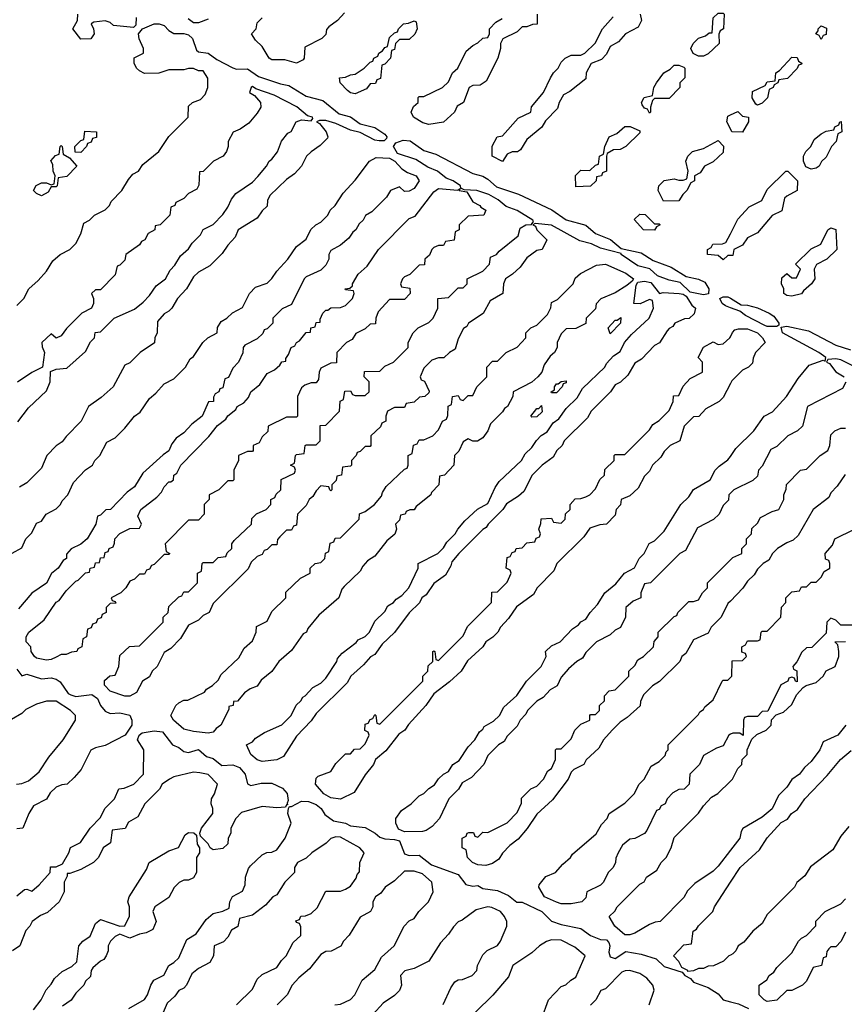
# Model space of a CAD drawing. Header units: inches. Extents: x 2701323 to 2964515, y 494916 to 722124.
# Tile 556 of 656: x 2867101 to 2870465, y 683432 to 687447. Entities that reach past the tile are written whole.
import ezdxf

# ---------------------------------------------------------------- set-up
doc = ezdxf.new("R2010")
doc.units = ezdxf.units.IN
doc.header["$MEASUREMENT"] = 0
doc.layers.add('C8668', color=7, linetype='Continuous')
doc.layers.add('C8678', color=7, linetype='Continuous')

msp = doc.modelspace()

# ---------------------------------------------------------------- linework, layer by layer
at = {"layer": 'C8668', "color": 2, "elevation": 2}
for points in [[(2867576.1, 687456.1), (2867574.8, 687425.2), (2867565.4, 687414.6), (2867483.1, 687423.1), (2867470, 687435.3), (2867450, 687442), (2867402.8, 687437.2), (2867392, 687430), (2867402, 687410), (2867404.7, 687390), (2867391.2, 687368.9), (2867350, 687368), (2867318, 687410), (2867336.4, 687443.6), (2867338, 687470)], [(2867870, 687448.7), (2867830, 687434), (2867810, 687434), (2867788.7, 687450)], [(2868425.4, 687474.6), (2868396.9, 687443.1), (2868362, 687418), (2868352.7, 687407.3), (2868350, 687386), (2868334, 687370), (2868264.7, 687335.3), (2868262, 687290), (2868256.9, 687283.1), (2868230.8, 687269.2), (2868183.1, 687283.1), (2868130, 687282.7), (2868119, 687290), (2868090, 687338), (2868063.1, 687363.1), (2868046, 687390), (2868066, 687410), (2868070, 687434), (2868090, 687454)], [(2869212, 687470), (2869211.2, 687428.9), (2869192.7, 687427.3), (2869170, 687418), (2869150, 687418), (2869130, 687398), (2869071.6, 687368.4), (2869062, 687350), (2869062, 687330), (2869052, 687290), (2869003.6, 687196.4), (2868979.6, 687180.4), (2868950, 687178), (2868934, 687170), (2868911.3, 687108.7), (2868885.4, 687094.6), (2868874, 687070), (2868830, 687028.7), (2868770, 687019), (2868746, 687026), (2868708, 687050), (2868698, 687070), (2868707.3, 687092.7), (2868726, 687110), (2868726, 687130), (2868730, 687134), (2868750, 687134), (2868826, 687170), (2868850, 687194), (2868866, 687230), (2868888, 687250), (2868922, 687318), (2868950, 687342), (2868970, 687352), (2868990, 687372), (2869010, 687374), (2869018, 687390), (2869018, 687410), (2869043.1, 687436.9), (2869068.4, 687451.6)], [(2869632, 687470), (2869636.9, 687443.1), (2869623.6, 687416.4), (2869572, 687390), (2869543.6, 687356.4), (2869510, 687338), (2869494, 687306), (2869474.8, 687285.2), (2869431.6, 687268.4), (2869412, 687230), (2869410, 687206), (2869345.4, 687154.6), (2869319.6, 687140.4), (2869302, 687110), (2869295.3, 687084.7), (2869245.4, 687034.6), (2869231.2, 687008.9), (2869170, 686958), (2869143.6, 686916.4), (2869131.6, 686908.4), (2869110, 686908), (2869090, 686898), (2869070, 686869), (2869028.7, 686890), (2869028.8, 686931.1), (2869048, 686970), (2869070, 686974), (2869134.6, 687045.4), (2869186, 687070), (2869188.4, 687091.6), (2869238, 687150), (2869266, 687210), (2869278, 687230), (2869298, 687250), (2869310, 687274), (2869326, 687290), (2869350, 687302), (2869390, 687302), (2869406, 687310), (2869448.4, 687351.6), (2869478, 687410), (2869522, 687458)], [(2867090, 686282), (2867118, 686310), (2867138, 686350), (2867176.5, 686383.5), (2867210, 686422), (2867236.4, 686463.6), (2867266, 686490), (2867306, 686510), (2867330, 686534), (2867350, 686574), (2867363.1, 686616.9), (2867386, 686630), (2867406, 686650), (2867450, 686672), (2867468, 686690), (2867474.6, 686705.4), (2867518, 686750), (2867544.7, 686795.3), (2867563.1, 686816.9), (2867586, 686830), (2867603.1, 686856.9), (2867668, 686910), (2867708.8, 686971.1), (2867788, 687050), (2867790, 687094), (2867806, 687110), (2867838, 687122), (2867858, 687142), (2867868.7, 687170), (2867868, 687208), (2867850, 687238), (2867830, 687238), (2867810, 687248), (2867790, 687248), (2867770, 687242), (2867710, 687242), (2867668.4, 687228.4), (2867610, 687228), (2867590, 687238), (2867578, 687250), (2867568, 687270), (2867568.4, 687291.6), (2867606, 687310), (2867606, 687330), (2867588.4, 687368.4), (2867586, 687390), (2867602, 687410), (2867650, 687430.4), (2867670, 687430.4), (2867690, 687423), (2867710, 687402.8), (2867730, 687390.6), (2867770.5, 687390.5), (2867790, 687385.5), (2867805.5, 687370), (2867822.5, 687322.5), (2867830, 687316), (2867870.3, 687310.3), (2867905.2, 687285.2), (2867970, 687250.5), (2867985.8, 687245.8), (2868030, 687246.4), (2868075.8, 687215.8), (2868165.1, 687185.1), (2868198.8, 687178.9), (2868270, 687135.8), (2868337.2, 687117.2), (2868403.7, 687063.7), (2868450.3, 687050.3), (2868490, 687023), (2868550, 687007.7), (2868590, 686980.7), (2868599.1, 686970), (2868597.5, 686962.5), (2868587.1, 686952.9), (2868567.5, 686952.5), (2868550, 686955.6), (2868490, 686986.6), (2868450, 686997), (2868390, 687023.7), (2868350, 687036), (2868323.5, 687036.5), (2868312, 687030), (2868323.5, 687023.5), (2868351, 686990), (2868358, 686970), (2868356, 686964), (2868326.4, 686933.6), (2868290, 686908.7), (2868271.3, 686890), (2868250.9, 686849.1), (2868222, 686818), (2868190, 686795.3), (2868122, 686730), (2868112, 686710), (2868110, 686686), (2868090, 686668), (2868070, 686638), (2867992, 686590), (2867979.8, 686560.2), (2867950, 686528), (2867926.4, 686493.6), (2867876.9, 686443.1), (2867830, 686418), (2867810, 686398), (2867782, 686350), (2867744.7, 686310), (2867722, 686270), (2867710, 686258), (2867690, 686248), (2867663.6, 686216.4), (2867662, 686170), (2867652, 686150), (2867651.2, 686128.9), (2867592, 686090), (2867550, 686048), (2867530, 686038), (2867482, 685950), (2867433.7, 685906.3), (2867382, 685870), (2867352, 685810), (2867290, 685748), (2867274.8, 685725.2), (2867250, 685708.7), (2867211.3, 685670), (2867190, 685618), (2867130, 685558), (2867099.6, 685540.4)], [(2867092.9, 685807.1), (2867136.4, 685863.6), (2867210, 685934), (2867226, 685970), (2867227.3, 686012.7), (2867250, 686022), (2867293.6, 686026.4), (2867370, 686094), (2867390, 686134), (2867406, 686150), (2867408.8, 686171.1), (2867430, 686174), (2867486, 686230), (2867570, 686266), (2867604.7, 686295.3), (2867630, 686322), (2867658, 686362), (2867695.3, 686390), (2867714.6, 686425.4), (2867733.6, 686446.4), (2867756.4, 686483.6), (2867790, 686512), (2867804, 686536), (2867838, 686570), (2867848.8, 686591.1), (2867890, 686612), (2867930, 686652), (2867950, 686682), (2867964.7, 686715.3), (2867982, 686738), (2868050, 686784.7), (2868072.9, 686807.1), (2868108, 686850), (2868118, 686870), (2868130, 686878), (2868152.5, 686907.5), (2868168.4, 686951.6), (2868195.3, 686984.7), (2868208.4, 686991.6), (2868228.8, 687031.1), (2868250, 687038), (2868290, 687034), (2868296.4, 687043.6), (2868295.3, 687050), (2868275.1, 687055.1), (2868231.3, 687091.3), (2868139.4, 687139.4), (2868064.7, 687164.7), (2868050, 687174), (2868044.7, 687170), (2868038, 687150), (2868058.5, 687138.5), (2868082.8, 687110), (2868084.7, 687090), (2868070, 687066), (2868035.3, 687024.7), (2867999.8, 687000.2), (2867971.6, 686988.4), (2867951.3, 686950), (2867951.3, 686930), (2867944.7, 686910), (2867931.3, 686890), (2867892, 686870), (2867850, 686828), (2867834, 686826), (2867831.6, 686771.6), (2867823.6, 686756.4), (2867790, 686738), (2867770, 686718), (2867738, 686702), (2867734, 686690), (2867718, 686682), (2867714, 686650), (2867674, 686610), (2867654, 686606), (2867652, 686590), (2867625.4, 686574.6), (2867611.3, 686550), (2867598, 686542), (2867590, 686528.7), (2867534, 686490), (2867530, 686466), (2867510, 686446), (2867498, 686442), (2867490, 686406), (2867430, 686346), (2867410, 686346), (2867394, 686330), (2867402, 686310), (2867402, 686290), (2867394, 686270), (2867354, 686250), (2867291.6, 686188.4), (2867270, 686158), (2867250, 686148), (2867230, 686166), (2867192, 686130), (2867192.7, 686112.7), (2867202, 686090), (2867194, 686030), (2867150, 686008), (2867091.6, 685968.4)], [(2870000, 687002), (2869986, 687030), (2869990, 687054), (2870000, 687058.5)], [(2867070, 685272), (2867110, 685294), (2867126, 685330), (2867150, 685354), (2867170, 685394), (2867190, 685402), (2867208.8, 685431.1), (2867250, 685452), (2867268, 685470), (2867274.6, 685485.4), (2867298, 685510), (2867320.2, 685559.8), (2867370, 685612), (2867398, 685630), (2867408, 685650), (2867428, 685670), (2867456.4, 685723.6), (2867490, 685742), (2867530, 685782), (2867569.3, 685830.7), (2867592.9, 685847.1), (2867630, 685902), (2867656.5, 685923.5), (2867690, 685962), (2867730, 685982), (2867778, 686030), (2867796.4, 686063.6), (2867810, 686074), (2867848, 686130), (2867868, 686150), (2867906, 686170), (2867908.4, 686191.6), (2867923.1, 686216.9), (2867946, 686230), (2867968.4, 686251.6), (2868010, 686274), (2868038, 686330), (2868063.1, 686356.9), (2868110, 686372), (2868130, 686392), (2868150, 686422), (2868195.3, 686470), (2868230, 686522), (2868270, 686552), (2868288.8, 686591.1), (2868308.8, 686611.1), (2868330, 686622), (2868358, 686650), (2868368, 686670), (2868388, 686690), (2868420.2, 686739.8), (2868470, 686792), (2868528, 686870), (2868555.5, 686884.5), (2868610, 686882), (2868630.7, 686870.7), (2868659.3, 686839.3), (2868683.5, 686823.5), (2868718, 686810), (2868730.8, 686790), (2868710, 686758), (2868690, 686748), (2868670, 686746), (2868650, 686766), (2868614, 686750), (2868596.9, 686723.1), (2868536.9, 686663.1), (2868511.6, 686648.4), (2868502, 686630), (2868485.4, 686614.6), (2868472, 686590), (2868459.6, 686580.4), (2868443.6, 686556.4), (2868410, 686528), (2868370, 686506), (2868362, 686490), (2868362, 686470), (2868350, 686446), (2868330, 686426), (2868270, 686398), (2868262, 686390), (2868210, 686286), (2868172, 686268), (2868134, 686230), (2868134, 686210), (2868110, 686186), (2868098, 686182), (2868092.7, 686167.3), (2868070, 686146), (2868019.6, 686120.4), (2868012, 686110), (2868011.6, 686088.4), (2867994, 686050), (2867970, 686026), (2867952.7, 685987.3), (2867938, 685982), (2867930, 685946), (2867918, 685942), (2867914, 685930), (2867898, 685922), (2867892, 685908), (2867891.3, 685890), (2867871.6, 685888.4), (2867844.7, 685830), (2867802.8, 685797.2), (2867770, 685762), (2867739.6, 685740.4), (2867722, 685718), (2867710, 685689), (2867686.8, 685673.2), (2867602.8, 685597.2), (2867570, 685542), (2867539.6, 685520.4), (2867472, 685450), (2867452, 685448), (2867430, 685426), (2867418, 685422), (2867412, 685390), (2867376, 685330), (2867350, 685309), (2867311.3, 685288.7), (2867292, 685268), (2867291.3, 685250), (2867278, 685242), (2867258, 685210), (2867230.9, 685189.1), (2867210, 685148.7), (2867150.8, 685109.2), (2867096, 685044)], [(2870000, 686486), (2869990, 686486), (2869970, 686468), (2869950, 686486), (2869906, 686490), (2869906, 686510), (2869922, 686518), (2869928.4, 686531.6), (2869967.3, 686532.7), (2869982, 686538), (2870000, 686574)], [(2870000, 686272.2), (2869979.6, 686279.6), (2869966, 686290), (2869957.2, 686310), (2869970, 686316.4), (2869990, 686317), (2870000, 686310.8)], [(2870000, 685964.1), (2869970, 685906), (2869954, 685890), (2869899.6, 685860.4), (2869871.3, 685828.7), (2869850, 685828), (2869812, 685790), (2869794, 685730), (2869754, 685710), (2869730, 685686), (2869716.9, 685663.1), (2869682, 685630), (2869670, 685606), (2869650, 685586), (2869623.6, 685536.4), (2869590, 685506), (2869554, 685490), (2869551.6, 685468.4), (2869534, 685450), (2869530, 685426), (2869494, 685390), (2869467.3, 685387.3), (2869427.1, 685372.9), (2869402, 685338), (2869292, 685230), (2869279.8, 685200.2), (2869212, 685130), (2869196.9, 685103.1), (2869127.1, 685052.9), (2869095.3, 685004.7), (2869062, 684970), (2869052, 684950), (2869030.9, 684929.1), (2869002, 684910), (2868990.7, 684889.3), (2868927.1, 684832.9), (2868902, 684790), (2868853.7, 684746.3), (2868790, 684698), (2868758, 684650), (2868686.8, 684573.2), (2868672, 684550), (2868647.1, 684532.9), (2868594.4, 684465.6), (2868552, 684430), (2868544.7, 684410), (2868510, 684368), (2868464.7, 684295.3), (2868410, 684269), (2868370, 684274), (2868342, 684290), (2868308, 684330), (2868310, 684354), (2868318, 684362), (2868370, 684382), (2868390, 684414), (2868430, 684454), (2868450, 684454), (2868467.3, 684472.7), (2868490, 684474), (2868510, 684494), (2868526, 684530), (2868522, 684542), (2868508.4, 684548.4), (2868510, 684574), (2868522, 684578), (2868530, 684594), (2868542, 684598), (2868550, 684614), (2868554, 684610), (2868558, 684578), (2868570, 684574), (2868746, 684750), (2868746, 684770), (2868766, 684790), (2868767.3, 684812.7), (2868786, 684830), (2868786, 684870), (2868790, 684874), (2868794, 684870), (2868798, 684838), (2868810, 684834), (2868910, 684934), (2868927.3, 684972.7), (2869026, 685070), (2869027.3, 685112.7), (2869050, 685114), (2869090, 685154), (2869106, 685190), (2869102, 685202), (2869086, 685210), (2869090, 685254), (2869102, 685258), (2869110, 685274), (2869122, 685278), (2869126, 685290), (2869150, 685294), (2869170, 685314), (2869202, 685318), (2869207.3, 685332.7), (2869222, 685338), (2869226, 685350), (2869218, 685370), (2869227.3, 685392.7), (2869228.8, 685411.1), (2869270, 685414), (2869278, 685398), (2869310, 685394), (2869326, 685410), (2869327.3, 685432.7), (2869346, 685450), (2869346, 685470), (2869367.3, 685492.7), (2869390, 685494), (2869410, 685502), (2869426, 685510), (2869450, 685534), (2869467.3, 685572.7), (2869486, 685590), (2869487.3, 685612.7), (2869526, 685650), (2869526, 685670), (2869530, 685674), (2869570, 685674), (2869670, 685774), (2869683.1, 685796.9), (2869710, 685812), (2869750, 685854), (2869766, 685890), (2869767.3, 685912.7), (2869790, 685914), (2869807.3, 685952.7), (2869836.4, 685983.6), (2869886, 686010), (2869886, 686050), (2869868, 686070), (2869890, 686112), (2869930, 686134), (2869950, 686122), (2869970, 686124.7), (2869998, 686150), (2870000, 686154.4)], [(2870000, 685516), (2869994, 685510), (2869991.6, 685488.4), (2869970, 685466), (2869954, 685430), (2869931.6, 685408.4), (2869865.4, 685374.6), (2869816.9, 685283.1), (2869794, 685270), (2869674, 685150), (2869650, 685146), (2869634, 685110), (2869634, 685090), (2869603.6, 685076.4), (2869574, 685050), (2869572, 685010), (2869551.2, 684968.9), (2869530, 684958), (2869510, 684938), (2869454, 684910), (2869410, 684866), (2869396.9, 684843.1), (2869374, 684830), (2869339.6, 684800.4), (2869310, 684766), (2869294, 684730), (2869265.4, 684714.6), (2869236.9, 684683.1), (2869210, 684668), (2869172, 684630), (2869165.4, 684614.6), (2869142, 684590), (2869130, 684566), (2869090, 684526), (2869076.9, 684503.1), (2869054, 684490), (2869010, 684446), (2868994, 684410), (2868943.6, 684356.4), (2868905.4, 684334.6), (2868891.2, 684308.9), (2868852, 684270), (2868814, 684190), (2868783.6, 684156.4), (2868759.6, 684140.4), (2868743.6, 684136.4), (2868670, 684135.3), (2868646.3, 684146.3), (2868635.3, 684170), (2868635.3, 684190), (2868658, 684222), (2868698, 684250), (2868730, 684282), (2868750, 684292), (2868770, 684312), (2868793.2, 684326.8), (2868810, 684352), (2868829.1, 684370.9), (2868850, 684382), (2868868, 684410), (2868893.2, 684426.8), (2868930, 684482), (2868958, 684510), (2868976.4, 684543.6), (2868990, 684554), (2868995.3, 684564.7), (2869033.6, 684586.4), (2869058, 684610), (2869076.4, 684643.6), (2869128.4, 684691.6), (2869168, 684750), (2869228, 684810), (2869248, 684850), (2869246, 684870), (2869270, 684894), (2869306, 684910), (2869356.4, 684963.6), (2869380.4, 684979.6), (2869390, 684992), (2869410, 685002), (2869428, 685030), (2869458, 685062), (2869488, 685110), (2869533.2, 685146.8), (2869568, 685190), (2869608.4, 685211.6), (2869628, 685250), (2869648, 685270), (2869669, 685311), (2869690, 685322), (2869730, 685362), (2869798, 685470), (2869830, 685502), (2869849.2, 685530.8), (2869918, 685570), (2869938, 685610), (2869953.6, 685626.4), (2869990, 685652), (2870000, 685666.4)], [(2870000, 685076.2), (2869990, 685066), (2869962, 685010), (2869922, 684970), (2869910, 684946), (2869850, 684918), (2869818, 684862), (2869802, 684850), (2869794, 684830), (2869711.2, 684748.9), (2869682, 684730), (2869645.4, 684694.6), (2869632.7, 684667.3), (2869631.3, 684648.7), (2869578.8, 684601.2), (2869550, 684582), (2869518, 684550), (2869482, 684510), (2869463.6, 684476.4), (2869411.6, 684428.4), (2869402, 684410), (2869362, 684390), (2869350, 684378), (2869338, 684350), (2869274.8, 684265.2), (2869210, 684208), (2869170.9, 684149.1), (2869134.4, 684105.6), (2869099.8, 684080.2), (2869070, 684048), (2869056, 684024), (2869030, 684006), (2869002, 683998), (2868970, 684001.2), (2868948.7, 684010), (2868928, 684030), (2868922, 684062), (2868906, 684070), (2868906, 684110), (2868922, 684118), (2868926, 684130), (2868932.7, 684132.7), (2868952.7, 684132.7), (2868958, 684118), (2868970, 684114), (2868990, 684134), (2869010, 684132), (2869090, 684172), (2869130, 684214), (2869147.3, 684252.7), (2869148, 684272), (2869186, 684310), (2869210, 684322), (2869238, 684350), (2869255.3, 684384.7), (2869270, 684394), (2869286, 684430), (2869286, 684470), (2869290, 684474), (2869310, 684474), (2869350, 684514), (2869366, 684550), (2869390, 684574), (2869426, 684590), (2869426, 684610), (2869430, 684614), (2869450, 684614), (2869466, 684630), (2869466, 684650), (2869486, 684670), (2869486, 684690), (2869506, 684710), (2869530, 684714), (2869586, 684770), (2869586, 684790), (2869610, 684814), (2869623.1, 684836.9), (2869646, 684850), (2869686, 684890), (2869688.4, 684911.6), (2869706, 684930), (2869706, 684950), (2869770, 685014), (2869782, 685018), (2869786, 685030), (2869830, 685074), (2869850, 685074), (2869870, 685082), (2869886, 685110), (2869906, 685130), (2869906, 685150), (2870000, 685244)], [(2867090, 684798), (2867110, 684771), (2867130, 684778.8), (2867190, 684759.1), (2867230, 684763), (2867250, 684758), (2867266.7, 684746.7), (2867299.1, 684699.1), (2867310, 684693.4), (2867330, 684687.3), (2867395.2, 684695.2), (2867418.4, 684678.4), (2867430.7, 684650), (2867450, 684626.8), (2867470, 684617.3), (2867510, 684620.5), (2867550.5, 684610.5), (2867559.1, 684590), (2867558.8, 684570), (2867531.2, 684528.9), (2867450, 684488), (2867410, 684478), (2867391.6, 684468.4), (2867351.3, 684390), (2867323.6, 684356.4), (2867294, 684330), (2867272.7, 684327.3), (2867250, 684318), (2867225.4, 684294.6), (2867210, 684268), (2867158, 684242), (2867138, 684210), (2867114, 684150), (2867090, 684148)], [(2870000, 684533), (2869994, 684530), (2869970, 684486), (2869943.6, 684476.4), (2869890, 684446), (2869874, 684410), (2869834, 684370), (2869832, 684330), (2869810.9, 684309.1), (2869790, 684308), (2869765.4, 684294.6), (2869742, 684270), (2869734, 684250), (2869718, 684242), (2869710, 684226), (2869698, 684222), (2869659.8, 684140.2), (2869650, 684128), (2869610, 684108), (2869590, 684106), (2869559.6, 684080.4), (2869542, 684050), (2869532.7, 684027.3), (2869532, 684010), (2869522, 683990), (2869502, 683970), (2869482, 683930), (2869470, 683918), (2869414, 683890), (2869410, 683866), (2869394, 683850), (2869350, 683842), (2869310, 683842), (2869290, 683849), (2869242, 683870), (2869218, 683910), (2869220.4, 683919.6), (2869247.3, 683952.7), (2869286, 683970), (2869316.4, 684003.6), (2869348, 684030), (2869356.4, 684043.6), (2869452.9, 684127.1), (2869474.6, 684165.4), (2869498, 684190), (2869506, 684210), (2869570, 684252), (2869608, 684290), (2869628, 684330), (2869648, 684350), (2869676.4, 684403.6), (2869710, 684422), (2869733.6, 684446.4), (2869738, 684462), (2869746, 684470), (2869746, 684490), (2869870, 684614), (2869875.3, 684624.7), (2869890, 684634), (2869895.3, 684644.7), (2869930, 684674), (2869966, 684750), (2869970, 684754), (2869990, 684754), (2870000, 684764)], [(2867088, 684330), (2867110, 684332), (2867136.4, 684343.6), (2867180.4, 684379.6), (2867220.2, 684439.8), (2867278, 684510), (2867328, 684590), (2867328, 684610), (2867308, 684630), (2867250, 684668.7), (2867210, 684668.7), (2867170, 684655.3), (2867126.4, 684633.6), (2867110, 684618), (2867067.1, 684592.9)], [(2867090, 683874), (2867120.4, 683899.6), (2867130, 683902), (2867150, 683894), (2867180.4, 683919.6), (2867226, 683970), (2867227.3, 683992.7), (2867250, 683992), (2867275.3, 684004.7), (2867302, 684050), (2867308.8, 684071.1), (2867348.4, 684091.6), (2867389.1, 684150.9), (2867430, 684194), (2867448, 684230), (2867488, 684270), (2867506, 684310), (2867527.3, 684312.7), (2867566, 684330), (2867606, 684370), (2867608, 684470), (2867582, 684510), (2867588, 684530), (2867600.9, 684539.1), (2867650, 684547.7), (2867683.5, 684543.5), (2867724.7, 684490), (2867750, 684478.8), (2867770, 684462.8), (2867790, 684458.8), (2867830.7, 684470.7), (2867863, 684443), (2867890, 684434), (2867926.2, 684406.2), (2867970, 684408.7), (2867997.8, 684397.7), (2868020.4, 684370), (2868030, 684331.3), (2868044, 684324), (2868086, 684334), (2868130, 684334), (2868173.1, 684313.1), (2868192.2, 684292.2), (2868196.8, 684263.2), (2868191.6, 684251.6), (2868194, 684246), (2868190, 684246), (2868184.7, 684235.3), (2868150, 684232.7), (2868090, 684239), (2868005.4, 684214.6), (2867982, 684190), (2867962, 684150), (2867962, 684130), (2867952, 684110), (2867950, 684086), (2867930, 684068), (2867890, 684062), (2867878, 684070), (2867870, 684086), (2867838, 684118), (2867835.3, 684130), (2867842, 684150), (2867888.7, 684210), (2867888.7, 684230), (2867882, 684250), (2867884, 684270), (2867895.3, 684290), (2867908, 684330), (2867870, 684368.7), (2867836.5, 684376.5), (2867810, 684379), (2867730, 684359), (2867712, 684350), (2867682, 684330), (2867670.7, 684309.3), (2867612, 684250), (2867583.6, 684196.4), (2867545.4, 684174.6), (2867531.2, 684148.9), (2867478, 684142), (2867472, 684090), (2867442, 684070), (2867422, 684030), (2867402, 684010), (2867350, 683982), (2867306, 683966), (2867294, 683966), (2867294, 683954), (2867282, 683930), (2867282, 683890), (2867262, 683850), (2867214, 683806), (2867186.4, 683793.6), (2867152, 683770), (2867142, 683750), (2867126.4, 683733.6), (2867102, 683670), (2867072, 683650)], [(2870000, 684060.5), (2869950, 683995.3), (2869930, 683975.3), (2869855.3, 683924.7), (2869825.4, 683894.6), (2869810, 683868), (2869714, 683770), (2869692.7, 683767.3), (2869670, 683758), (2869610, 683722), (2869590, 683715.3), (2869570, 683715.3), (2869528, 683750), (2869506, 683790), (2869528.4, 683811.6), (2869538, 683830), (2869630, 683922), (2869648.7, 683931.3), (2869658, 683950), (2869700.4, 683979.6), (2869718, 684010), (2869738, 684030), (2869758, 684070), (2869770, 684112), (2869870, 684212), (2869890, 684242), (2869923.1, 684276.9), (2869948.4, 684291.6), (2870000, 684342.2)], [(2867545.6, 683414.4), (2867610, 683452), (2867622, 683470), (2867635.3, 683510), (2867648.7, 683530), (2867688.7, 683551.3), (2867709.3, 683590.7), (2867730, 683602), (2867750, 683622), (2867783.1, 683696.9), (2867820.4, 683719.6), (2867862, 683778), (2867890, 683802), (2867930, 683811.3), (2867955.3, 683824.7), (2867958, 683850), (2867968.8, 683871.1), (2868010, 683894), (2868020.4, 683919.6), (2868022, 683950), (2868034.6, 683985.4), (2868043.1, 683996.9), (2868090, 684042), (2868108.8, 684051.1), (2868130, 684052), (2868150, 684062), (2868184, 684110), (2868208.7, 684170), (2868195.3, 684210), (2868198, 684230), (2868202, 684238), (2868210, 684238), (2868250, 684260.5), (2868278.8, 684258.8), (2868310, 684247.3), (2868330.5, 684230.5), (2868345.5, 684205.5), (2868380.5, 684180.5), (2868430, 684170.6), (2868450, 684159.1), (2868510, 684153), (2868550.4, 684130.4), (2868570, 684114), (2868590, 684106.8), (2868630, 684104), (2868650, 684098), (2868670, 684046), (2868690, 684039.1), (2868730, 684040.5), (2868780.9, 684000.9), (2868890, 683960.7), (2868920.4, 683920.4), (2868950, 683913.4), (2868970, 683916.3), (2868990, 683904.9), (2869050, 683895.5), (2869095.1, 683875.1), (2869128.7, 683848.7), (2869150, 683848.2), (2869230.4, 683810.4), (2869270, 683770.8), (2869310, 683757.3), (2869390, 683741.6), (2869430, 683713), (2869470, 683696.3), (2869494.6, 683694.6), (2869504.5, 683684.5), (2869507.7, 683670), (2869504.5, 683644.5), (2869510, 683626), (2869530, 683618.8), (2869573.2, 683646.8), (2869636.3, 683636.3), (2869696.8, 683616.8), (2869730, 683586), (2869803.6, 683563.6), (2869814, 683550), (2869836.9, 683536.9), (2869850, 683522), (2869910, 683501), (2869950, 683474.8), (2869970.5, 683450.5), (2870000, 683442.6)], [(2867158, 683410), (2867188.7, 683450), (2867208.4, 683491.6), (2867230, 683514), (2867243.1, 683536.9), (2867274.6, 683565.4), (2867313.6, 683586.4), (2867334.6, 683605.4), (2867342, 683670), (2867358, 683690), (2867388, 683710), (2867410, 683762), (2867430, 683778), (2867510, 683751.3), (2867530, 683752), (2867548.8, 683791.1), (2867548.8, 683828.9), (2867542, 683850), (2867548, 683870), (2867618, 683982), (2867628.7, 684010), (2867710, 684058), (2867748.4, 684071.6), (2867776.4, 684123.6), (2867790, 684132), (2867811.6, 684131.6), (2867822, 684122), (2867825.4, 684085.4), (2867834, 684070), (2867834, 684050), (2867822, 684030), (2867822, 683970), (2867810, 683948), (2867790, 683938), (2867770, 683938), (2867751.6, 683928.4), (2867731.6, 683908.4), (2867710, 683868), (2867652, 683830), (2867644.7, 683810), (2867658, 683770), (2867643.6, 683736.4), (2867616.9, 683723.1), (2867590, 683718), (2867550, 683702), (2867510, 683718), (2867490, 683708), (2867472, 683690), (2867462, 683670), (2867462, 683650), (2867454, 683630), (2867444.7, 683615.3), (2867430, 683608), (2867399.6, 683580.4), (2867392, 683570), (2867390, 683546), (2867370, 683526), (2867362, 683510), (2867330, 683478), (2867310.8, 683449.2), (2867275.3, 683424.7)], [(2867986, 683430), (2868050, 683494), (2868070, 683534), (2868090, 683554), (2868150, 683582), (2868168.8, 683611.1), (2868188, 683630), (2868216.4, 683683.6), (2868247.3, 683712.7), (2868247.3, 683747.3), (2868242, 683762), (2868230, 683766), (2868228, 683772), (2868242, 683778), (2868248.4, 683791.6), (2868267.3, 683792.7), (2868290, 683802), (2868314.6, 683825.4), (2868350, 683894), (2868410, 683894), (2868430, 683902), (2868450, 683914), (2868473.6, 683946.4), (2868478, 683962), (2868487.3, 683972.7), (2868488, 684010), (2868506, 684050), (2868488, 684070), (2868410, 684114), (2868390, 684115.3), (2868370, 684108.7), (2868350.8, 684089.2), (2868292, 684050), (2868270, 684028), (2868234, 684010), (2868222, 683990), (2868222, 683970), (2868182, 683930), (2868150, 683878), (2868134, 683870), (2868103.6, 683836.4), (2868050, 683795.3), (2867998, 683782), (2867991.2, 683748.9), (2867965.4, 683734.6), (2867950, 683706), (2867932.7, 683687.3), (2867894, 683670), (2867892, 683630), (2867876.9, 683603.1), (2867830, 683578), (2867803.5, 683556.5), (2867782, 683510), (2867770, 683498), (2867750, 683488), (2867734.4, 683465.6), (2867702.8, 683437.2), (2867674, 683370)], [(2868386, 683430), (2868410, 683432), (2868450, 683452), (2868468, 683470), (2868498, 683530), (2868550, 683574), (2868576.4, 683623.6), (2868628, 683670), (2868668.8, 683751.1), (2868690, 683772), (2868710, 683782), (2868728.8, 683811.1), (2868768, 683850), (2868788, 683890), (2868782, 683930), (2868744.1, 683964.1), (2868710, 683975.1), (2868670, 683975.3), (2868630, 683935.3), (2868592, 683910), (2868574.4, 683885.6), (2868552, 683870), (2868542, 683850), (2868542, 683830), (2868532, 683810), (2868490, 683788), (2868445.4, 683714.6), (2868422, 683690), (2868411.2, 683668.9), (2868371.2, 683648.9), (2868350, 683648), (2868330, 683635.3), (2868283.6, 683576.4), (2868239.8, 683540.2), (2868212, 683510), (2868192, 683470), (2868150.7, 683429.3)], [(2870000, 683633), (2869994, 683630), (2869971.6, 683608.4), (2869931.6, 683588.4), (2869910, 683588), (2869890, 683578), (2869870, 683578), (2869850, 683568), (2869826, 683566), (2869826, 683570), (2869802, 683582), (2869790, 683606), (2869768, 683630), (2869810, 683674), (2869842, 683678), (2869848.7, 683730), (2869862, 683738), (2869870, 683752), (2869929, 683811), (2869935.3, 683830), (2870000, 683929.5)], [(2868828.4, 683431.6), (2868860.2, 683499.8), (2868876.4, 683523.6), (2868890, 683532), (2868907.3, 683532.7), (2868946, 683550), (2868966, 683570), (2868968, 683590), (2868990, 683634), (2869008.4, 683651.6), (2869050, 683672), (2869062, 683690), (2869088, 683750), (2869088, 683770), (2869078, 683790), (2869062, 683810), (2869026.3, 683826.3), (2869010, 683829.3), (2868962.5, 683817.5), (2868905.4, 683774.6), (2868890, 683768), (2868870, 683748), (2868850, 683718), (2868816.9, 683683.1), (2868770, 683608), (2868710, 683578), (2868671.6, 683568.4), (2868654, 683550), (2868658, 683510), (2868650, 683488), (2868630, 683468), (2868583.5, 683436.5), (2868542, 683390)], [(2869230, 683372), (2869258, 683450), (2869310, 683504.7), (2869328.8, 683511.1), (2869348.8, 683531.1), (2869370, 683542), (2869408, 683630), (2869365.6, 683665.6), (2869310, 683694), (2869270, 683695.3), (2869250, 683688.7), (2869222, 683670), (2869190, 683642), (2869112, 683590), (2869095.3, 683544.7), (2869030.7, 683469.3), (2868959.8, 683400.2)], [(2869668, 683430), (2869689, 683490), (2869684, 683510), (2869658.9, 683538.9), (2869630, 683557.2), (2869590, 683569.2), (2869571, 683569), (2869556.9, 683563.1), (2869490, 683495.3), (2869471.6, 683488.4), (2869451.3, 683450), (2869430, 683428.7)]]:
    msp.add_lwpolyline(points, dxfattribs=at)
for points in [[(2869870, 687298), (2869848.7, 687308.7), (2869838, 687330), (2869848, 687350), (2869870, 687371.3), (2869899, 687381), (2869914, 687394), (2869926, 687394), (2869930, 687454), (2869950, 687474), (2869970, 687474), (2869974, 687470), (2869972, 687410), (2869958, 687402), (2869952.7, 687387.3), (2869954, 687350), (2869910, 687308), (2869890, 687298)], [(2868470, 687145.2), (2868450, 687149), (2868438, 687158), (2868408, 687190), (2868406, 687210), (2868430, 687212), (2868450, 687222), (2868470, 687224.7), (2868506, 687250), (2868530, 687274), (2868542, 687278), (2868546, 687290), (2868562, 687298), (2868566, 687310), (2868580.4, 687319.6), (2868590, 687334), (2868602, 687338), (2868610, 687374), (2868630, 687394), (2868642, 687398), (2868646, 687410), (2868666, 687430), (2868687.3, 687432.7), (2868710, 687442), (2868718, 687438), (2868722, 687410), (2868712.7, 687387.3), (2868690, 687366), (2868650, 687366), (2868634, 687350), (2868630, 687326), (2868618, 687322), (2868614, 687290), (2868590, 687266), (2868578, 687262), (2868572.7, 687207.3), (2868558, 687202), (2868552.7, 687187.3), (2868530, 687186), (2868515.3, 687164.7)], [(2869670, 687066), (2869662, 687082), (2869650, 687086), (2869640.4, 687100.4), (2869638, 687110), (2869648, 687130), (2869682, 687138), (2869688, 687170), (2869698, 687190), (2869729.1, 687230.9), (2869754.6, 687245.4), (2869770, 687262), (2869790, 687262), (2869810, 687254), (2869814, 687250), (2869814, 687210), (2869794, 687190), (2869794, 687170), (2869750, 687126), (2869690, 687126), (2869682, 687118), (2869674, 687090), (2869674, 687070)], [(2869370, 686766), (2869368.4, 686811.6), (2869390, 686834), (2869427.3, 686832.7), (2869450, 686854), (2869462, 686858), (2869466, 686890), (2869482, 686898), (2869488, 686930), (2869506, 686970), (2869536.4, 686983.6), (2869570, 687012), (2869591.6, 687011.6), (2869630, 686994), (2869630, 686986), (2869574, 686930), (2869550, 686918), (2869523.6, 686916.4), (2869498, 686902), (2869494, 686890), (2869494, 686830), (2869478, 686822), (2869474, 686810), (2869454, 686806), (2869452, 686790), (2869430, 686768)], [(2867350, 686906), (2867327.3, 686907.3), (2867326, 686930), (2867350, 686954), (2867362, 686958), (2867367.3, 686992.7), (2867414, 686990), (2867414, 686966), (2867398, 686962), (2867392.7, 686947.3), (2867378, 686942), (2867374, 686930)], [(2867190, 686728.7), (2867170, 686738), (2867158, 686750), (2867168.7, 686771.3), (2867190, 686782), (2867210, 686782), (2867230, 686774), (2867242, 686778), (2867246, 686810), (2867238, 686830), (2867236.4, 686856.4), (2867228, 686872), (2867247.3, 686892.7), (2867262, 686898), (2867266, 686930), (2867270, 686934), (2867274, 686930), (2867278, 686898), (2867303.6, 686883.6), (2867334, 686850), (2867292.7, 686807.3), (2867258, 686802), (2867254, 686770), (2867250, 686766), (2867230, 686766), (2867216.9, 686743.1)], [(2869890, 686325.1), (2869836.5, 686336.5), (2869795.6, 686375.6), (2869750, 686385.1), (2869702.8, 686402.8), (2869671.5, 686431.5), (2869623, 686443), (2869554, 686490), (2869554, 686494), (2869470, 686515.6), (2869433, 686533), (2869385.7, 686545.7), (2869270, 686609.5), (2869203.6, 686616.4), (2869194, 686610), (2869205.4, 686605.4), (2869211, 686590), (2869251.3, 686550), (2869232, 686510), (2869210, 686506), (2869170, 686475.3), (2869142, 686438), (2869110.9, 686409.1), (2869082, 686390), (2869074, 686370), (2869072, 686330), (2869019.6, 686300.4), (2868991.2, 686248.9), (2868932, 686210), (2868924.7, 686195.3), (2868911.6, 686188.4), (2868890, 686146), (2868876.9, 686103.1), (2868854, 686090), (2868831.6, 686068.4), (2868810, 686068), (2868782, 686058), (2868750, 686026), (2868734, 685990), (2868738, 685978), (2868752.7, 685972.7), (2868771.6, 685931.6), (2868770, 685926), (2868754, 685910), (2868732, 685908), (2868710, 685888), (2868678, 685882), (2868670, 685866), (2868630, 685866), (2868602, 685850), (2868594, 685830), (2868594, 685810), (2868578, 685802), (2868572.7, 685787.3), (2868534, 685750), (2868534, 685710), (2868530, 685706), (2868510, 685706), (2868490, 685686), (2868478, 685682), (2868474, 685670), (2868454, 685650), (2868454, 685630), (2868450, 685626), (2868418, 685622), (2868414, 685590), (2868394, 685586), (2868391.6, 685568.4), (2868374, 685550), (2868374, 685530), (2868370, 685526), (2868366, 685530), (2868362, 685542), (2868330, 685546), (2868310, 685526), (2868296.9, 685503.1), (2868282, 685490), (2868270, 685466), (2868234, 685430), (2868230, 685386), (2868218, 685382), (2868210, 685366), (2868190, 685366), (2868162, 685338), (2868152.7, 685327.3), (2868150, 685306), (2868130, 685306), (2868110, 685286), (2868098, 685282), (2868090, 685266), (2868070, 685258), (2868045.4, 685234.6), (2868032.7, 685207.3), (2867890, 685066), (2867874, 685030), (2867850, 685018), (2867830, 684998), (2867790, 684978), (2867756.9, 684923.1), (2867716.9, 684883.1), (2867690, 684866), (2867662, 684810), (2867642, 684790), (2867630, 684768), (2867602, 684750), (2867576.9, 684703.1), (2867550, 684688.7), (2867530, 684688.7), (2867470, 684708.7), (2867447.3, 684732.7), (2867447.3, 684752.7), (2867468.4, 684771.6), (2867490, 684774), (2867506, 684810), (2867510, 684854), (2867548.4, 684891.6), (2867590, 684894), (2867658, 684962), (2867686, 684990), (2867686, 685010), (2867706, 685030), (2867710, 685054), (2867750, 685094), (2867762, 685098), (2867770, 685114), (2867790, 685114), (2867826, 685150), (2867826, 685190), (2867842, 685198), (2867846, 685230), (2867850, 685234), (2867890, 685234), (2867910, 685254), (2867942, 685258), (2867947.3, 685272.7), (2867966, 685290), (2867966, 685310), (2867976.4, 685323.6), (2868046, 685390), (2868047.3, 685412.7), (2868067.3, 685432.7), (2868106, 685450), (2868126, 685470), (2868126, 685490), (2868142, 685498), (2868147.3, 685512.7), (2868166, 685530), (2868167.3, 685572.7), (2868222, 685598), (2868226, 685610), (2868222, 685622), (2868206, 685630), (2868222, 685638), (2868226, 685670), (2868230, 685674), (2868262, 685678), (2868266, 685710), (2868270, 685714), (2868310, 685714), (2868318, 685722), (2868326, 685730), (2868327.3, 685792.7), (2868350, 685794), (2868406, 685850), (2868408.4, 685891.6), (2868422, 685898), (2868427.3, 685932.7), (2868450, 685934), (2868458, 685918), (2868470, 685914), (2868510, 685914), (2868526, 685930), (2868526, 685970), (2868506, 685990), (2868507.3, 686012.7), (2868570, 686014), (2868590, 686034), (2868626, 686050), (2868686, 686110), (2868686, 686130), (2868706, 686170), (2868726, 686190), (2868770, 686212), (2868788, 686230), (2868806, 686270), (2868806, 686310), (2868850, 686314), (2868890, 686354), (2868910, 686354), (2868926, 686370), (2868926, 686390), (2868990, 686422), (2869018, 686450), (2869022, 686478), (2869046, 686490), (2869056.4, 686503.6), (2869134, 686566), (2869143.1, 686596.9), (2869166, 686610), (2869188.7, 686611.3), (2869196.4, 686623.6), (2869194, 686630), (2869130, 686669.5), (2869085.8, 686685.8), (2869052.5, 686712.5), (2869014.5, 686734.5), (2868966, 686750), (2868913.6, 686753.6), (2868900.2, 686760.2), (2868899, 686770), (2868868.7, 686790), (2868841.2, 686801.1), (2868805.2, 686830), (2868765.4, 686845.4), (2868716.4, 686876.4), (2868642, 686902), (2868626, 686930), (2868635.1, 686944.9), (2868664.9, 686955.1), (2868693.3, 686953.3), (2868750, 686914), (2868798.2, 686898.2), (2868950, 686819.5), (2868990, 686808.4), (2869010, 686797.1), (2869045.9, 686765.9), (2869135.1, 686735.1), (2869271.9, 686671.8), (2869330, 686630.4), (2869410, 686608.7), (2869450, 686575.8), (2869510.3, 686550.3), (2869554.6, 686514.6), (2869636.3, 686496.3), (2869684.4, 686464.4), (2869758.5, 686438.5), (2869819.9, 686399.9), (2869870, 686388.4), (2869896.3, 686376.3), (2869912.4, 686350), (2869910.6, 686329.4)], [(2869727.3, 686707.3), (2869706, 686750), (2869708, 686770), (2869730, 686791.3), (2869770, 686798), (2869790, 686792), (2869807.3, 686792.7), (2869822, 686798), (2869828, 686830), (2869818, 686870), (2869826, 686890), (2869846, 686910), (2869890, 686922), (2869950, 686954), (2869971.6, 686931.6), (2869970, 686906), (2869930, 686868), (2869894, 686850), (2869876.9, 686823.1), (2869854, 686810), (2869854, 686790), (2869838, 686782), (2869822, 686750), (2869805.4, 686734.6), (2869790, 686708)], [(2868888.7, 686751.3), (2868898, 686758), (2868894, 686750), (2868924.7, 686744.7), (2868950, 686704.7), (2868978, 686690), (2868982, 686682), (2869002, 686670), (2868994, 686650), (2868930, 686646), (2868894, 686610), (2868894, 686590), (2868878, 686582), (2868872.7, 686547.3), (2868838, 686542), (2868830, 686526), (2868810, 686526), (2868790, 686518), (2868782, 686510), (2868772.7, 686487.3), (2868754, 686470), (2868752.7, 686447.3), (2868730, 686446), (2868692.7, 686407.3), (2868670, 686398), (2868662, 686390), (2868654, 686370), (2868658, 686358), (2868692.7, 686352.7), (2868694, 686330), (2868670, 686306), (2868610, 686306), (2868563.6, 686256.4), (2868554, 686230), (2868552.7, 686207.3), (2868530, 686206), (2868510, 686186), (2868472, 686168), (2868456.9, 686143.1), (2868434, 686130), (2868394, 686090), (2868392.7, 686047.3), (2868370, 686046), (2868330, 686026), (2868322, 686010), (2868319.6, 685980.4), (2868310, 685966), (2868290, 685966), (2868263.6, 685956.4), (2868250, 685946), (2868234, 685910), (2868234, 685830), (2868230, 685826), (2868190, 685826), (2868114, 685790), (2868112.7, 685767.3), (2868090, 685746), (2868078, 685722), (2868054, 685710), (2868054, 685690), (2868050, 685686), (2868030, 685686), (2867994, 685670), (2867994, 685650), (2867974, 685610), (2867974, 685570), (2867970, 685566), (2867950, 685566), (2867914, 685530), (2867874, 685510), (2867874, 685490), (2867854, 685470), (2867854, 685430), (2867830, 685406), (2867790, 685406), (2867694, 685310), (2867698, 685278), (2867714, 685270), (2867710, 685266), (2867690, 685266), (2867650, 685226), (2867638, 685222), (2867630, 685206), (2867618, 685202), (2867610, 685186), (2867590, 685186), (2867570, 685166), (2867550, 685158), (2867534, 685130), (2867514, 685110), (2867474, 685090), (2867478, 685078), (2867490, 685074), (2867492.7, 685067.3), (2867470, 685066), (2867454, 685050), (2867454, 685030), (2867438, 685022), (2867432.7, 685007.3), (2867418, 685002), (2867412.7, 684987.3), (2867398, 684982), (2867392.7, 684967.3), (2867378, 684962), (2867374, 684930), (2867358, 684922), (2867354, 684890), (2867338, 684882), (2867334, 684870), (2867312.7, 684867.3), (2867290, 684858), (2867270, 684858), (2867250, 684848), (2867230, 684838), (2867210, 684835.3), (2867170, 684844), (2867162, 684850), (2867148, 684870), (2867146, 684890), (2867128, 684910), (2867128, 684930), (2867138, 684950), (2867200.4, 684999.6), (2867250, 685071.3), (2867262, 685078), (2867290, 685118), (2867330, 685158), (2867339, 685161), (2867370, 685192), (2867386, 685194), (2867388, 685210), (2867406, 685214), (2867410, 685232), (2867426, 685234), (2867430, 685252), (2867446, 685254), (2867450, 685274), (2867462, 685278), (2867466, 685290), (2867482, 685298), (2867488, 685312), (2867488.7, 685330), (2867510, 685351.3), (2867550, 685372), (2867590, 685374), (2867598, 685390), (2867583.1, 685423.1), (2867595.3, 685450), (2867660.4, 685499.6), (2867679, 685521), (2867690, 685542), (2867710, 685562), (2867718, 685562), (2867728.7, 685571.3), (2867729.2, 685590), (2867742, 685598), (2867759, 685630), (2867872.5, 685747.5), (2867907.5, 685792.5), (2867942, 685818), (2867950, 685831.3), (2867982, 685858), (2867988.7, 685870), (2868015.3, 685884.7), (2868034, 685906), (2868044, 685930), (2868080.2, 685959.8), (2868110, 686004.7), (2868140.4, 686019.6), (2868162, 686038), (2868170, 686052), (2868186, 686054), (2868186, 686066), (2868198, 686082), (2868209, 686110), (2868223.1, 686116.9), (2868230, 686131.3), (2868242, 686138), (2868270, 686171.3), (2868287.3, 686172.7), (2868288.7, 686190), (2868306, 686194), (2868310, 686212), (2868326, 686214), (2868326, 686226), (2868338, 686250), (2868350, 686262), (2868358, 686262), (2868370, 686272), (2868410, 686274), (2868430, 686282), (2868458, 686310), (2868466, 686330), (2868462, 686342), (2868430, 686346), (2868428.7, 686350), (2868448, 686352), (2868458, 686362), (2868458, 686370), (2868482, 686410), (2868518.6, 686441.4), (2868565.2, 686510), (2868690, 686636), (2868713.6, 686646.4), (2868790, 686744.7), (2868810, 686758.8)], [(2869690, 686614), (2869710, 686614), (2869714, 686610), (2869698, 686602), (2869690, 686588.7), (2869646, 686590), (2869607.3, 686632.7), (2869630, 686654), (2869652.7, 686652.7)], [(2868950, 685728), (2868930, 685738), (2868910, 685726), (2868892.7, 685687.3), (2868874, 685670), (2868871.3, 685630), (2868834, 685590), (2868814, 685586), (2868811, 685550), (2868781, 685519), (2868778, 685510), (2868718, 685462), (2868710, 685448.7), (2868692, 685448), (2868678, 685442), (2868674, 685430), (2868654, 685426), (2868650, 685406), (2868634, 685390), (2868638, 685370), (2868630.6, 685349.4), (2868598, 685322), (2868550, 685259), (2868519.6, 685240.4), (2868501, 685219), (2868490, 685198), (2868424.7, 685135.3), (2868415.3, 685124.7), (2868402.8, 685090), (2868321.4, 685018.6), (2868276, 684964), (2868270.6, 684949.4), (2868256.9, 684943.1), (2868210, 684875.3), (2868158, 684830), (2868130, 684788.7), (2868086.4, 684753.6), (2868070, 684729), (2868041, 684719), (2868018, 684702), (2867990, 684668.7), (2867972.7, 684667.3), (2867971.3, 684650), (2867954, 684646), (2867954, 684634), (2867922, 684570), (2867902.8, 684557.2), (2867890, 684542), (2867870, 684538), (2867810, 684544), (2867770, 684554), (2867728.7, 684590), (2867718, 684610), (2867738, 684650), (2867750, 684662), (2867770, 684672), (2867787.3, 684672.7), (2867854.6, 684705.4), (2867863.1, 684716.9), (2867888, 684732), (2867910, 684754), (2867923.1, 684776.9), (2867994.6, 684845.4), (2868016.4, 684883.6), (2868050, 684914), (2868066, 684950), (2868067.3, 684972.7), (2868110, 684994), (2868130, 685034), (2868186, 685090), (2868187.3, 685112.7), (2868246, 685170), (2868286, 685190), (2868286, 685210), (2868306, 685230), (2868330, 685234), (2868346, 685250), (2868348.4, 685271.6), (2868362, 685278), (2868367.3, 685312.7), (2868382, 685318), (2868387.3, 685332.7), (2868410, 685334), (2868486, 685410), (2868487.3, 685432.7), (2868510, 685442), (2868548, 685470), (2868576.4, 685503.6), (2868580.4, 685519.6), (2868596.4, 685543.6), (2868670, 685614), (2868682, 685618), (2868686, 685630), (2868686, 685670), (2868702, 685678), (2868707.3, 685712.7), (2868722, 685718), (2868730, 685734), (2868750, 685734), (2868786, 685750), (2868810, 685774), (2868826, 685810), (2868842, 685818), (2868847.3, 685832.7), (2868848.4, 685871.6), (2868862, 685878), (2868866, 685910), (2868890, 685914), (2868898, 685898), (2868910, 685894), (2868930, 685914), (2868950, 685914), (2868966, 685950), (2869006, 685990), (2869006, 686030), (2869030, 686054), (2869050, 686054), (2869086, 686090), (2869130, 686112), (2869166, 686150), (2869166, 686170), (2869186, 686190), (2869210, 686202), (2869254.6, 686245.4), (2869267.3, 686272.7), (2869270, 686294), (2869294.6, 686305.4), (2869358, 686370), (2869367.3, 686392.7), (2869388.4, 686411.6), (2869453.6, 686446.4), (2869490, 686450.7), (2869573.8, 686413.8), (2869604.7, 686390), (2869599.8, 686380.2), (2869577.5, 686362.5), (2869530, 686333.2), (2869471.3, 686308.7), (2869452, 686288), (2869450, 686268), (2869412, 686230), (2869410, 686208.7), (2869370, 686188), (2869330, 686186), (2869310, 686166), (2869294, 686130), (2869294, 686110), (2869282, 686090), (2869264.7, 686075.3), (2869241, 686039), (2869230.8, 686010), (2869214.8, 685990), (2869190, 685969), (2869114, 685930), (2869112, 685910), (2869091, 685870), (2869078, 685862), (2869070, 685848), (2869021, 685799), (2869010.8, 685770), (2868990, 685742), (2868968.7, 685728.7)], [(2869711, 686331), (2869726, 686334), (2869790.7, 686330.7), (2869807.9, 686327.9), (2869819.9, 686319.9), (2869843, 686283), (2869858, 686270), (2869852.7, 686247.3), (2869831.6, 686228.4), (2869812.7, 686227.3), (2869774, 686210), (2869764.7, 686195.3), (2869750, 686188), (2869742, 686178), (2869711.2, 686128.9), (2869690, 686118), (2869636.9, 686063.1), (2869610, 686046), (2869582, 685998), (2869551.2, 685968.9), (2869530, 685958), (2869511.2, 685928.9), (2869432, 685850), (2869416.9, 685823.1), (2869322, 685730), (2869314, 685710), (2869292, 685690), (2869276.9, 685663.1), (2869232, 685630), (2869192, 685590), (2869156.9, 685523.1), (2869136, 685504), (2869086.8, 685473.2), (2869072, 685450), (2869012, 685390), (2869003.6, 685376.4), (2868990, 685368), (2868892, 685270), (2868863.6, 685236.4), (2868859.6, 685220.4), (2868838, 685182), (2868790, 685148), (2868758.8, 685101.2), (2868742, 685090), (2868731.2, 685068.9), (2868690, 685028), (2868630, 684948), (2868579.6, 684900.4), (2868550, 684858), (2868531.6, 684848.4), (2868503.6, 684816.4), (2868452, 684770), (2868436.9, 684743.1), (2868310, 684618), (2868290, 684588), (2868230, 684526), (2868176.9, 684443.1), (2868150, 684429), (2868090, 684422.7), (2868070, 684429.3), (2868044, 684450), (2868026, 684490), (2868050, 684502), (2868063.1, 684516.9), (2868100.2, 684539.8), (2868170, 684572), (2868208, 684610), (2868228.7, 684651.3), (2868248, 684670), (2868255.3, 684684.7), (2868266, 684690), (2868296.4, 684723.6), (2868330, 684742), (2868350, 684762), (2868395.3, 684830), (2868398, 684842), (2868416.4, 684863.6), (2868472.9, 684907.1), (2868481.2, 684918.8), (2868510, 684932), (2868528, 684950), (2868550, 684994), (2868590, 685034), (2868603.1, 685056.9), (2868626, 685070), (2868636.4, 685083.6), (2868660.4, 685099.6), (2868688, 685130), (2868726, 685210), (2868726, 685230), (2868806, 685270), (2868830, 685294), (2868843.1, 685316.9), (2868878, 685350), (2868888, 685370), (2868916.4, 685403.6), (2868968.8, 685451.1), (2869010, 685474), (2869040.4, 685539.6), (2869056.4, 685563.6), (2869148, 685650), (2869163.1, 685676.9), (2869190, 685702), (2869208.8, 685731.1), (2869228.8, 685751.1), (2869253.2, 685766.8), (2869276.4, 685803.6), (2869300.4, 685819.6), (2869330, 685862), (2869374.6, 685905.4), (2869396.4, 685943.6), (2869488, 686030), (2869494.6, 686045.4), (2869523.1, 686076.9), (2869550, 686094), (2869568.7, 686131.3), (2869596.4, 686163.6), (2869668, 686230), (2869686, 686270), (2869682, 686302), (2869670, 686306), (2869631.6, 686288.4), (2869606, 686290), (2869615.3, 686364.7), (2869623.1, 686376.9), (2869650, 686380.5), (2869675.3, 686375.3)], [(2869510, 686166), (2869502, 686190), (2869530, 686222), (2869538, 686222), (2869552.7, 686232.7), (2869552, 686210)], [(2869270, 685926), (2869268.8, 685928.9), (2869282, 685938), (2869282, 685950), (2869290, 685962), (2869298, 685962), (2869310, 685972), (2869330, 685974), (2869330, 685966), (2869318, 685962), (2869314, 685950), (2869290, 685926)], [(2869190, 685826), (2869186, 685830), (2869210, 685862), (2869218, 685862), (2869230, 685874), (2869232, 685848), (2869210, 685828)]]:
    msp.add_lwpolyline(points, close=True, dxfattribs=at)
at = {"layer": 'C8678', "color": 2, "elevation": 2}
for points in [[(2870370, 687366), (2870362, 687382), (2870348, 687390), (2870358, 687402), (2870358, 687410), (2870370, 687422), (2870392, 687412), (2870390, 687386), (2870378, 687382)], [(2870110, 687098), (2870103.1, 687103.1), (2870088.4, 687128.4), (2870090, 687154), (2870142, 687178), (2870150, 687194), (2870182, 687198), (2870186, 687230), (2870200.4, 687239.6), (2870250, 687294), (2870272.7, 687292.7), (2870278, 687278), (2870292, 687270), (2870290, 687266), (2870278, 687262), (2870272.7, 687247.3), (2870232.7, 687207.3), (2870198, 687202), (2870194, 687190), (2870178, 687182), (2870174, 687170), (2870158, 687162), (2870151.6, 687128.4), (2870130, 687106)], [(2870330, 686838), (2870307.3, 686847.3), (2870298, 686870), (2870298, 686890), (2870308, 686910), (2870328, 686930), (2870342, 686958), (2870370, 686982), (2870390, 686992), (2870422, 686998), (2870426, 687010), (2870442, 687018), (2870446, 687030), (2870451.6, 687031.6), (2870454, 686990), (2870438, 686982), (2870432, 686950), (2870412, 686930), (2870390, 686886), (2870371.6, 686868.4), (2870362, 686850), (2870350, 686842)], [(2870250, 686319), (2870230, 686322), (2870218, 686330), (2870218, 686350), (2870208, 686370), (2870210, 686394), (2870230, 686412), (2870250, 686394), (2870270, 686394), (2870286, 686430), (2870266, 686450), (2870330, 686512), (2870368.4, 686531.6), (2870398, 686590), (2870410, 686598), (2870430, 686592), (2870434, 686510), (2870394, 686470), (2870351.6, 686448.4), (2870342, 686430), (2870344.7, 686390), (2870331.3, 686370), (2870298, 686342), (2870290, 686328.7)]]:
    msp.add_lwpolyline(points, close=True, dxfattribs=at)
for points in [[(2870000, 687058.5), (2870030, 687072), (2870050, 687054), (2870074, 687050), (2870074, 687030), (2870050, 686988), (2870006, 686990), (2870000, 687002)], [(2870000, 686574), (2870030, 686634), (2870076.4, 686683.6), (2870128, 686710), (2870150, 686754), (2870226, 686830), (2870234, 686830), (2870274, 686790), (2870272, 686750), (2870230, 686728), (2870221, 686719), (2870210, 686668), (2870170, 686648), (2870110, 686578), (2870070, 686558), (2870050, 686528), (2870014, 686510), (2870010, 686486), (2870000, 686486)], [(2870000, 686310.8), (2870043.8, 686283.8), (2870070, 686282.4), (2870110, 686272.2), (2870158.8, 686250), (2870177.8, 686237.7), (2870197.3, 686210), (2870198, 686202), (2870190, 686195.3), (2870150, 686195.6), (2870140.1, 686200.1), (2870061.2, 686241.1), (2870038.3, 686258.3), (2870000, 686272.2)], [(2870000, 685666.4), (2870022, 685698), (2870095.3, 685770), (2870138, 685830), (2870172.1, 685847.9), (2870228.7, 685910), (2870276, 685984), (2870321.2, 686038.8), (2870378, 686058), (2870386, 686054), (2870388.7, 686070), (2870361.2, 686090), (2870213.2, 686170), (2870207.3, 686192.7), (2870230, 686197.1), (2870318.2, 686178.2), (2870430, 686119.3), (2870490, 686101.3)], [(2870000, 686154.4), (2870008, 686172), (2870018, 686182), (2870033.2, 686186.8), (2870070, 686186), (2870110.4, 686170.4), (2870131, 686150), (2870142, 686130), (2870102, 686090), (2870092.7, 686067.3), (2870090, 686046), (2870074, 686030), (2870050, 686018), (2870005.4, 685974.6), (2870000, 685964.1)], [(2870510, 686029.5), (2870450, 686059.6), (2870430, 686063.7), (2870398, 686062), (2870392, 686050), (2870404.5, 686044.5), (2870430, 686010.7), (2870464.7, 685990)], [(2870471.3, 685968.7), (2870456.9, 685943.1), (2870314, 685870), (2870294, 685790), (2870274, 685770), (2870234, 685750), (2870190, 685706), (2870165.4, 685694.6), (2870130, 685626), (2870114, 685610), (2870110, 685586), (2870091.6, 685568.4), (2870014, 685530), (2870000, 685516)], [(2870000, 685244), (2870010, 685254), (2870046, 685270), (2870046, 685290), (2870066, 685310), (2870066, 685330), (2870086, 685350), (2870087.3, 685372.7), (2870110, 685394), (2870123.1, 685416.9), (2870170, 685442), (2870198, 685450), (2870218, 685490), (2870218, 685510), (2870227.3, 685532.7), (2870228.8, 685551.1), (2870286, 685610), (2870310, 685614), (2870366, 685670), (2870398, 685690), (2870406, 685710), (2870410, 685754), (2870426, 685770), (2870450, 685782), (2870470, 685782)], [(2870467.5, 685592.5), (2870435.3, 685544.7), (2870410, 685518), (2870401, 685499), (2870338, 685450), (2870276.9, 685343.1), (2870256, 685324), (2870230, 685314), (2870192, 685290), (2870172, 685270), (2870156.9, 685243.1), (2870134, 685230), (2870110, 685206), (2870096.9, 685183.1), (2870070, 685158), (2870051.3, 685128.7), (2870000, 685076.2)], [(2870000, 684764), (2870006, 684770), (2870007.3, 684832.7), (2870050, 684834), (2870066, 684850), (2870062, 684862), (2870047.3, 684867.3), (2870046, 684890), (2870062, 684898), (2870070, 684914), (2870110, 684914), (2870122, 684918), (2870126, 684950), (2870130, 684954), (2870150, 684954), (2870206, 685010), (2870208.4, 685051.6), (2870226, 685070), (2870226, 685090), (2870250, 685114), (2870282, 685118), (2870290, 685134), (2870310, 685134), (2870330, 685154), (2870350, 685154), (2870370, 685174), (2870383.1, 685196.9), (2870406, 685210), (2870406, 685230), (2870402, 685242), (2870387.3, 685247.3), (2870386, 685270), (2870416.4, 685303.6), (2870426, 685330), (2870506, 685370)], [(2870498, 684978), (2870450, 684978), (2870430, 684998), (2870410, 685006), (2870394, 684990), (2870390, 684946), (2870332.7, 684887.3), (2870310, 684886), (2870292, 684868), (2870271.6, 684828.4), (2870254, 684810), (2870258, 684798), (2870271.6, 684791.6), (2870272.7, 684747.3), (2870266, 684750), (2870262, 684762), (2870250, 684766), (2870238, 684762), (2870234, 684750), (2870205.4, 684734.6), (2870152.7, 684627.3), (2870130, 684626), (2870110, 684606), (2870070, 684606), (2870058, 684602), (2870054, 684590), (2870052, 684528), (2870038, 684538), (2870010, 684538), (2870000, 684533)], [(2870000, 684342.2), (2870008, 684350), (2870030, 684394), (2870046, 684410), (2870048, 684430), (2870068, 684450), (2870068, 684470), (2870087.3, 684512.7), (2870107.3, 684532.7), (2870146, 684550), (2870166, 684570), (2870168, 684592), (2870187.3, 684612.7), (2870216.4, 684623.6), (2870250, 684654), (2870270, 684694), (2870296.4, 684723.6), (2870308.4, 684731.6), (2870350, 684744.7), (2870378, 684770), (2870390, 684791.3), (2870428, 684810), (2870442, 684850), (2870442, 684870), (2870438, 684898), (2870426, 684910), (2870470, 684912)], [(2870471, 684570), (2870438, 684530), (2870378, 684502), (2870364.7, 684470), (2870330, 684422), (2870302.8, 684397.2), (2870282, 684370), (2870250.8, 684349.2), (2870230, 684318), (2870196, 684284), (2870170, 684228.7), (2870130, 684195.3), (2870051.3, 684148.7), (2870043.6, 684136.4), (2870038, 684110), (2870000, 684060.5)], [(2870000, 683929.5), (2870039.3, 683990), (2870118.6, 684061.4), (2870150, 684111), (2870207.3, 684172.7), (2870233.2, 684186.8), (2870249, 684210), (2870273.6, 684226.4), (2870304, 684270), (2870395.1, 684364.9), (2870449.2, 684430), (2870493.2, 684466.8)], [(2870482.8, 684157.2), (2870450, 684118), (2870418, 684062), (2870327.1, 683992.9), (2870303.6, 683956.4), (2870271.6, 683928.4), (2870262, 683910), (2870150, 683798), (2870130, 683762), (2870091.3, 683730), (2870054.4, 683685.6), (2870032, 683670), (2870022, 683650), (2870010, 683638), (2870000, 683633)], [(2870470, 683726), (2870452, 683690), (2870430, 683666), (2870410, 683666), (2870402, 683658), (2870392.7, 683647.3), (2870390, 683626), (2870378, 683622), (2870372, 683590), (2870338, 683582), (2870310, 683526), (2870294, 683510), (2870250, 683488), (2870230, 683488), (2870190, 683448.7), (2870150, 683444), (2870138, 683450), (2870118, 683470), (2870118, 683510), (2870148.4, 683531.6), (2870158, 683550), (2870177.2, 683562.8), (2870190, 683582), (2870250, 683642), (2870278, 683690), (2870290, 683702), (2870310, 683712), (2870348, 683752), (2870349.1, 683770.9), (2870386, 683810), (2870450, 683842), (2870470, 683862)], [(2870000, 683442.6), (2870033.7, 683433.7), (2870074.4, 683414.4)]]:
    msp.add_lwpolyline(points, dxfattribs=at)

doc.saveas('drawing.dxf')
